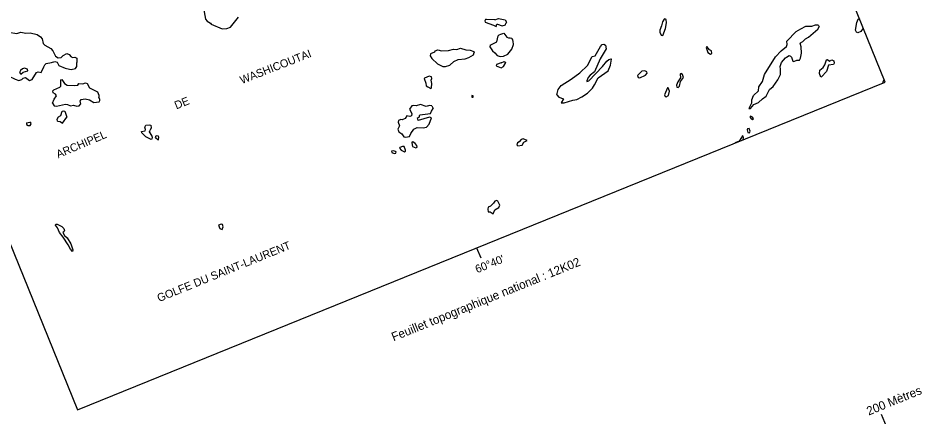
# Model space of a CAD drawing. Extents: x 362852 to 366875, y 5563573 to 5566479.
# Drawn here: x 366055.4 to 366470.8, y 5565627.2 to 5565810.6 of the extents above; entities that cross this region are included whole.
import ezdxf

# ---------------------------------------------------------------- set-up
doc = ezdxf.new("R2010")
doc.units = 0
doc.layers.add('Niveau 63', color=7, linetype='Continuous')

msp = doc.modelspace()

# ---------------------------------------------------------------- linework, layer by layer
at = {"layer": 'Niveau 63'}
for p, q in [((366246.85, 5565794.86), (366247.3, 5565795.51)), ((366274.48, 5565794.54), (366275.64, 5565793.32)), ((366303.09, 5565775.25), (366303.98, 5565774.2)), ((366245.65, 5565770.27), (366246.21, 5565769.08)), ((366059.22, 5565762.41), (366060.86, 5565762.77)), ((366118.64, 5565755.66), (366118.89, 5565756.56)), ((366118.89, 5565756.56), (366119.83, 5565756.49)), ((366120.08, 5565755.83), (366119.83, 5565756.49)), ((366266.15, 5565704.93), (366268.04, 5565700.29))]:
    msp.add_line(p, q, dxfattribs=at)
msp.add_lwpolyline([(366082.77, 5565630.49), (366453.96, 5565781.16), (366340.96, 5566059.55), (365969.77, 5565908.88)], close=True, dxfattribs=at)
for points in [[(366138.41, 5565826.33), (366138.47, 5565825.6), (366139.08, 5565825.14), (366139.55, 5565825.32), (366140.26, 5565826.12), (366141.08, 5565826.07), (366140.84, 5565825.17), (366140.85, 5565824.16), (366141.5, 5565823.87), (366141.75, 5565823.21), (366141.53, 5565822.38), (366142.54, 5565820.73), (366142.3, 5565820.09), (366140.69, 5565817.55), (366140.46, 5565816.07), (366141.51, 5565810.09), (366142.25, 5565809.14), (366143.83, 5565808.24), (366144.13, 5565807.87), (366149.2, 5565805.69), (366151.43, 5565805.74), (366152.99, 5565806.44), (366156.68, 5565810.96)], [(366274.59, 5565809.81), (366270.76, 5565810.01), (366270.19, 5565809.95), (366269.87, 5565809.4), (366270.1, 5565808.79), (366273.97, 5565807.37), (366275.09, 5565806.68), (366275.44, 5565807.73), (366275.82, 5565807.87), (366277.96, 5565807.02), (366279.36, 5565807.56), (366279.64, 5565808.1)], [(366274.59, 5565809.81), (366276.27, 5565810.45), (366279.25, 5565809.82), (366279.9, 5565808.68), (366279.64, 5565808.1)], [(366352.34, 5565810.08), (366351.52, 5565808.85), (366351.16, 5565807), (366350.34, 5565805.07), (366350.38, 5565804.12), (366351.01, 5565802.76), (366351.7, 5565802.64), (366352.93, 5565805.85), (366353.49, 5565808.47), (366353.28, 5565810.01), (366352.66, 5565810.2), (366352.34, 5565810.08)], [(366443.89, 5565805.96), (366442.72, 5565804.5), (366441.31, 5565803.85), (366440.68, 5565804.1), (366440.3, 5565805.08), (366440.85, 5565808.56), (366441.49, 5565810.09), (366441.82, 5565810.22), (366442.24, 5565810.03)], [(366442.64, 5565809.06), (366442.8, 5565808.23), (366442.97, 5565808.23)], [(366051.05, 5565804.1), (366054.83, 5565803.47), (366056.7, 5565804.18), (366058.96, 5565803.59), (366060.92, 5565803.81), (366064.12, 5565803), (366065.78, 5565802.02), (366066.51, 5565801.12), (366066.92, 5565798.92), (366067.68, 5565798.19), (366070.41, 5565796.66), (366071.38, 5565795.53), (366072.55, 5565793.03), (366073.85, 5565792.29), (366075.15, 5565792.41), (366076.21, 5565793.41), (366077.76, 5565794.27), (366078.93, 5565793.87), (366079.79, 5565792.74), (366080.55, 5565792.45), (366081.44, 5565792.63), (366082.38, 5565792.13), (366082.39, 5565790.15)], [(366277.29, 5565803.18), (366278.69, 5565803.71), (366280.06, 5565801.82), (366280.83, 5565801.48), (366281.51, 5565801.52), (366282.3, 5565801.29), (366282.68, 5565800.58)], [(366391.55, 5565769.53), (366392.68, 5565771.63), (366392.72, 5565772.93), (366393.37, 5565775), (366395.69, 5565777.07), (366395.92, 5565778.98), (366397.56, 5565781.43), (366398.49, 5565784.73), (366403.49, 5565792.71), (366406.07, 5565795.47), (366408.62, 5565797.51), (366408.95, 5565798.44), (366408.75, 5565799.97), (366413.1, 5565804.43), (366415.13, 5565805.58)], [(366415.13, 5565805.58), (366417.51, 5565806.92), (366420.25, 5565806.9)], [(366416.74, 5565800.51), (366417.32, 5565801.11), (366418.63, 5565801.88), (366422.96, 5565805.57), (366423.6, 5565806.57)], [(366420.25, 5565806.9), (366421.89, 5565807.52), (366422.94, 5565807.44)], [(366422.94, 5565807.44), (366423.34, 5565807.22), (366423.6, 5565806.57)], [(366272.41, 5565798.14), (366275.46, 5565799.69), (366275.99, 5565802.36)], [(366275.64, 5565793.32), (366276.93, 5565792.91), (366278.52, 5565793.09), (366280.51, 5565794.06), (366282.39, 5565796.28), (366283.15, 5565798.51), (366283.01, 5565800), (366282.68, 5565800.58)], [(366275.99, 5565802.36), (366276.59, 5565802.91), (366277.29, 5565803.18)], [(366414.5, 5565791.23), (366415.05, 5565792.2), (366415.43, 5565794.43), (366415.33, 5565797.34), (366414.86, 5565798.99), (366414.98, 5565799.24), (366416.12, 5565799.9), (366416.74, 5565800.51)], [(366247.3, 5565795.51), (366248.23, 5565796.03), (366248.91, 5565795.8)], [(366248.91, 5565795.8), (366249.89, 5565795.48), (366253.27, 5565795.76), (366255.46, 5565796.33), (366257.13, 5565796.16), (366258.77, 5565796.79), (366261.24, 5565796.07), (366263.15, 5565795.84), (366264.87, 5565795.27), (366265.09, 5565794.7)], [(366272.41, 5565798.14), (366272.2, 5565797.42), (366273.5, 5565795.56), (366274.48, 5565794.54)], [(366303.09, 5565775.25), (366303.61, 5565777.7), (366305.04, 5565779.54), (366309.64, 5565782.53), (366313.54, 5565785.36), (366317.18, 5565788.74), (366319.31, 5565792.99), (366320.72, 5565793.21), (366323.07, 5565797.59), (366323.89, 5565798.39), (366324.59, 5565798.65), (366325.36, 5565798.19), (366325.69, 5565796.5), (366322.93, 5565791.8), (366320.36, 5565785.88), (366318.35, 5565784.41), (366317.43, 5565783.32), (366316.74, 5565781.76), (366316.87, 5565781.44), (366317.8, 5565781.79), (366324.03, 5565788.36), (366325.98, 5565790.82), (366326.98, 5565791.58), (366327.93, 5565791.89)], [(366371.67, 5565797.1), (366372.44, 5565794.82), (366373.71, 5565794.02), (366374.32, 5565794.25), (366374.12, 5565795.46), (366373.14, 5565796.05), (366372.02, 5565797.6), (366371.67, 5565797.1)], [(366246.85, 5565794.86), (366244.98, 5565794.14), (366244.79, 5565793.26), (366245.56, 5565791.95), (366248.11, 5565789.6), (366250.6, 5565788.3), (366251.9, 5565788.26), (366253.82, 5565788.99), (366255.73, 5565790.59), (366257.67, 5565791.54), (366260.84, 5565791.79), (366262.62, 5565792.47), (366264.72, 5565793.7), (366265.09, 5565794.7)], [(366319.41, 5565778.44), (366320.37, 5565779.83), (366321.96, 5565783.12), (366326.64, 5565786.3), (366327.76, 5565788.98), (366328.13, 5565791.64), (366327.93, 5565791.89)], [(366405.76, 5565787.04), (366405.71, 5565788.3), (366406.29, 5565790.13), (366408.11, 5565792.38), (366408.61, 5565792.63)], [(366408.61, 5565792.63), (366409.85, 5565793.32), (366410.46, 5565793.12), (366410.84, 5565792.68), (366411.53, 5565790.74), (366411.91, 5565790.57), (366413.38, 5565791.23), (366414.5, 5565791.23)], [(366426.98, 5565786.1), (366424.73, 5565783.57), (366424.34, 5565783.48), (366423.82, 5565785.1), (366423.96, 5565786.71), (366425.49, 5565787.88), (366426.15, 5565789.1), (366427.03, 5565791.42), (366427.36, 5565791.55), (366428.37, 5565790.86), (366429.41, 5565791.37), (366430.32, 5565790.96), (366430.44, 5565789.94), (366430.11, 5565789.27), (366427.96, 5565788.99), (366426.98, 5565786.1)], [(366042.68, 5565788.57), (366044.13, 5565788.97), (366044.89, 5565788.67), (366047.9, 5565786.55), (366048.24, 5565786.09), (366050.89, 5565784.05), (366054.07, 5565782.48), (366055.76, 5565781.84), (366057.07, 5565782.34), (366057.74, 5565782.97), (366058.83, 5565783.22), (366060.72, 5565781.91), (366061.84, 5565782.34), (366063.87, 5565785.58), (366064.68, 5565785.84), (366066.01, 5565785.6), (366067.28, 5565788.17)], [(366057.39, 5565787.23), (366056.48, 5565786.56), (366056.12, 5565785.51), (366056.64, 5565784.86), (366057.75, 5565785.76), (366059.86, 5565786.41), (366059.81, 5565787.09), (366058.42, 5565787.63), (366057.39, 5565787.23)], [(366067.28, 5565788.17), (366067.77, 5565789.11), (366068.37, 5565789.66), (366070.75, 5565790.15), (366072.38, 5565790.66), (366073.38, 5565790.29), (366074.13, 5565788.76), (366077.02, 5565787.51), (366077.6, 5565787.4)], [(366077.6, 5565787.4), (366079.82, 5565786.91), (366081.83, 5565787.42), (366082.36, 5565788.26), (366082.39, 5565790.15)], [(366277.43, 5565790.04), (366275.3, 5565789.18), (366275.21, 5565788.71), (366277.39, 5565787.78), (366278.44, 5565788.39), (366279.57, 5565790.21)], [(366277.43, 5565790.04), (366278.88, 5565790.6), (366279.57, 5565790.21)], [(366242.82, 5565780.61), (366243.03, 5565779.5), (366243.71, 5565778.96), (366245.17, 5565778.23), (366245.45, 5565778.5), (366245.6, 5565780.49), (366245.3, 5565782.09), (366245.6, 5565782.85), (366245.49, 5565783.56), (366244.4, 5565783.89), (366242.16, 5565783.03), (366242, 5565782.75), (366242.82, 5565780.61)], [(366343.41, 5565786.34), (366342.13, 5565786.17), (366340.11, 5565784.16), (366340.47, 5565783.23), (366341.22, 5565783.08), (366343.82, 5565784.41), (366344.58, 5565785.23), (366344.33, 5565785.89), (366343.41, 5565786.34)], [(366360.82, 5565784.69), (366360.05, 5565785.14), (366359.66, 5565784.78), (366359.83, 5565783.07), (366358.57, 5565781.31), (366358.1, 5565779.74), (366358.24, 5565778.82), (366358.83, 5565778.68), (366359.45, 5565779.29), (366359.91, 5565781.45), (366361.29, 5565783.31), (366360.82, 5565784.69)], [(366402.38, 5565779.2), (366404.53, 5565782.27), (366405.8, 5565784.69), (366405.76, 5565787.04)], [(366071.27, 5565771.42), (366072.07, 5565773.28), (366073.09, 5565774.8), (366072.58, 5565775.57), (366071.57, 5565776.25), (366071.36, 5565777.08), (366071.8, 5565777.62), (366074.64, 5565778.87), (366075, 5565779.33), (366075.1, 5565782.16), (366075.52, 5565782.32), (366076.78, 5565780.44), (366077.95, 5565779.76), (366081.47, 5565779.67), (366082.81, 5565779.8), (366083.38, 5565780.56), (366085.16, 5565780.38), (366086.38, 5565780.84), (366087.14, 5565780.55), (366088.31, 5565778.47), (366091.87, 5565776.73), (366092.57, 5565775.17), (366092.57, 5565774.21)], [(366391.55, 5565769.53), (366391.34, 5565768.97), (366392.04, 5565769.08), (366393.5, 5565770.87), (366395.69, 5565771.76), (366397.5, 5565773.47), (366399.17, 5565774.7), (366400.76, 5565777.83), (366402.38, 5565779.2)], [(366452.97, 5565780.76), (366452.86, 5565781.09), (366453.43, 5565782.27), (366453.49, 5565782.33)], [(366263.96, 5565774.97), (366264, 5565774.29), (366264.56, 5565774.23), (366264.55, 5565774.82), (366263.96, 5565774.97)], [(366310.38, 5565772.89), (366312.2, 5565773.16), (366314.55, 5565774.33), (366317.12, 5565776.01), (366319.41, 5565778.44)], [(366354.22, 5565778.52), (366353.83, 5565778.58), (366352.46, 5565775.27), (366352.83, 5565774.61), (366353.34, 5565774.37), (366354.4, 5565774.99), (366354.77, 5565776.96), (366354.22, 5565778.52)], [(366071.27, 5565771.42), (366071.96, 5565770.18), (366073.09, 5565770.03), (366077.25, 5565771.08), (366078.11, 5565770.93), (366079.44, 5565770.26), (366080.87, 5565770.59), (366082.4, 5565770.1), (366083.54, 5565770.32), (366084.19, 5565771.16), (366083.93, 5565772.4), (366084.36, 5565773.1), (366086.28, 5565773.41), (366088.26, 5565772.98), (366090.17, 5565771.79), (366092.71, 5565772.01), (366093, 5565772.65), (366092.94, 5565773.22), (366092.57, 5565774.21)], [(366245.65, 5565770.27), (366244.5, 5565770.47), (366243, 5565769.9), (366240.34, 5565770.81), (366238.31, 5565770.24), (366236.94, 5565770.47), (366236.38, 5565770.25), (366235.39, 5565768.76), (366236.44, 5565766.74), (366236.23, 5565765.59), (366235.44, 5565765.28), (366234.05, 5565765.67), (366233.37, 5565764.39), (366231.96, 5565763.85), (366231.39, 5565763.95), (366230.3, 5565763.43), (366230.15, 5565762.72), (366230.66, 5565761.1), (366230.01, 5565759.56), (366230.48, 5565758.35), (366231.74, 5565757.44), (366232.7, 5565756.04), (366233.55, 5565755.77), (366235.25, 5565756.1), (366235.86, 5565757.46), (366237.35, 5565759.58), (366238.81, 5565760.25), (366241.67, 5565760.06), (366243.19, 5565760.43), (366244.34, 5565761.78), (366245.42, 5565764.71), (366244.51, 5565765.11), (366239.27, 5565763.54), (366239.03, 5565764.73), (366239.73, 5565765), (366240.09, 5565766.16), (366244.96, 5565766.73), (366245.41, 5565767.81), (366246.21, 5565769.08)], [(366303.98, 5565774.2), (366306.07, 5565773.5), (366305.03, 5565771.6)], [(366305.03, 5565771.6), (366306.47, 5565771.61), (366310.38, 5565772.89)], [(366073.46, 5565763.19), (366073.35, 5565764.17), (366073.97, 5565765.21), (366075.02, 5565765.83), (366075.68, 5565767.75), (366076.24, 5565767.96), (366076.86, 5565767.77), (366077.75, 5565765)], [(366059.22, 5565762.41), (366059.26, 5565761.62), (366059.98, 5565761.15), (366060.96, 5565761.25), (366061.48, 5565761.99), (366061.35, 5565762.47), (366060.86, 5565762.77)], [(366073.46, 5565763.19), (366074.81, 5565763.01), (366075.89, 5565762.3), (366077.75, 5565765)], [(366391.81, 5565765.34), (366391.82, 5565764.92), (366392.38, 5565764.27), (366393.03, 5565763.99), (366393.37, 5565764.22), (366393, 5565765.04), (366392.09, 5565765.45), (366391.81, 5565765.34)], [(366112.22, 5565757.87), (366112.15, 5565758.49), (366113.83, 5565758.7), (366113.99, 5565759.4), (366113.6, 5565760.43), (366114.1, 5565761.37)], [(366114.1, 5565761.37), (366115.78, 5565761.48), (366116.37, 5565761.33), (366116.61, 5565760.13), (366116.15, 5565759.1)], [(366117.06, 5565755.05), (366117.25, 5565755.66), (366116.91, 5565756.55), (366115.82, 5565758.28), (366116.15, 5565759.1)], [(366390.69, 5565759.72), (366390.47, 5565759.2), (366390.84, 5565757.95), (366391.52, 5565757.84), (366391.89, 5565758.56), (366391.42, 5565759.78), (366390.69, 5565759.72)], [(366112.22, 5565757.87), (366114.04, 5565756.2), (366116.44, 5565754.98), (366117.06, 5565755.05)], [(366118.64, 5565755.66), (366119.59, 5565754.73), (366120, 5565754.62), (366120.08, 5565755.83)], [(366286.65, 5565754.75), (366285.73, 5565753.65), (366284.9, 5565753.28), (366284.68, 5565752.34), (366285.15, 5565751.82), (366287.11, 5565752.14), (366287.86, 5565753.55), (366289.46, 5565754.27), (366287.55, 5565755.05), (366286.65, 5565754.75)], [(366388.4, 5565756.48), (366386.8, 5565753.93), (366384.93, 5565753.22), (366384.89, 5565753.13)], [(366388.71, 5565754.68), (366388.89, 5565755.75), (366388.65, 5565756.36), (366388.4, 5565756.48)], [(366232.15, 5565751.59), (366230.84, 5565751.09), (366230.73, 5565750.83), (366231.53, 5565749.85), (366233.02, 5565749.03), (366233.53, 5565749.38), (366233.5, 5565749.91), (366232.82, 5565751.53), (366232.15, 5565751.59)], [(366237.88, 5565752.87), (366236.81, 5565753.7), (366236.44, 5565753.55), (366236.36, 5565753.2), (366236.67, 5565751.55), (366238.17, 5565751), (366238.82, 5565751.25), (366238.68, 5565752.05), (366237.88, 5565752.87)], [(366228.1, 5565749.56), (366227.08, 5565749.43), (366227.27, 5565748.81), (366228.32, 5565748.3), (366228.97, 5565748.55), (366229.17, 5565749.16), (366228.1, 5565749.56)], [(366275.92, 5565726.47), (366275.27, 5565726.76), (366274.53, 5565726.47), (366273.92, 5565725.54), (366272.6, 5565724.07), (366271.54, 5565723.61), (366271.28, 5565722.76), (366271.48, 5565721.55), (366272.33, 5565721.55), (366273.75, 5565720.65), (366274.58, 5565722.41), (366276.32, 5565723.46), (366276.86, 5565724.57), (366275.92, 5565726.47)], [(366076.11, 5565709.89), (366074.4, 5565711.98), (366073.58, 5565714.13), (366072.64, 5565715.32), (366072.79, 5565715.76), (366073.39, 5565715.88), (366075.53, 5565714.77), (366076.52, 5565713.86), (366076.75, 5565712.98), (366076.44, 5565712.38), (366075.97, 5565711.93), (366076.77, 5565710.68), (366077.98, 5565709.48), (366079.7, 5565706.82), (366080.55, 5565704.03), (366080.45, 5565703.3), (366079.52, 5565704.34), (366078.44, 5565706.33), (366076.11, 5565709.89)], [(366147.6, 5565715.43), (366148.21, 5565713.84), (366149.14, 5565713.39), (366149.73, 5565714.64), (366149.37, 5565715.73), (366148.77, 5565715.88), (366147.6, 5565715.43)], [(366455.32, 5565620.91), (366452.29, 5565628.32)]]:
    msp.add_lwpolyline(points, dxfattribs=at)

# ---------------------------------------------------------------- texts
for s, height, rotation, p in [('WASHICOUTAI', 3.68, 21.4201, (366158.26, 5565780.2)), ('DE', 3.68, 22.0927, (366128.18, 5565768.58)), ('ARCHIPEL ', 3.68, 23.1403, (366073.87, 5565746.06)), ('GOLFE DU SAINT-LAURENT', 3.68, 22.0927, (366120.23, 5565679.98)), ('Feuillet topographique national : 12K02', 4, 22.0927, (366228, 5565661.95)), ("60°40'", 3.68, 22.0927, (366266.41, 5565693.23)), ('200 Mètres', 4, 22.178, (366446.38, 5565627.8))]:
    msp.add_text(s, height=height, rotation=rotation, dxfattribs=at).set_placement(p)

doc.saveas('drawing.dxf')
